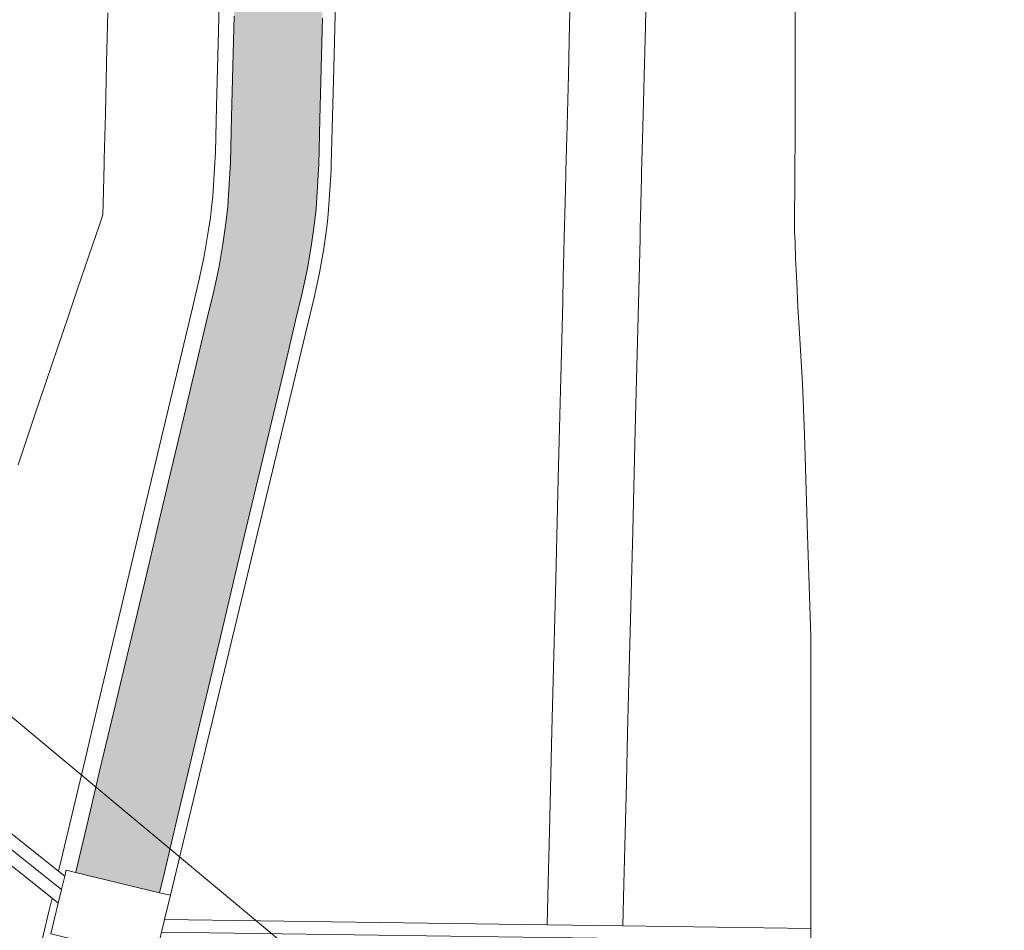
# Model space of a CAD drawing. Header units: metres. Extents: x 250001 to 257773, y 598992 to 609118.
# Tile 449 of 656: x 253828 to 253867, y 603445 to 603481. Entities that reach past the tile are written whole.
import ezdxf
from ezdxf.lldxf.tags import DXFTag

# ---------------------------------------------------------------- set-up
doc = ezdxf.new("R2010")
doc.units = ezdxf.units.M
for name, color, linetype, lineweight in [('B-WE-FV-GELEIDING_WILDROOSTER-GV', 252, 'Continuous', 18), ('B-WE-GR-GRAS-GV', 252, 'Continuous', 13), ('B-WE-GW-TALUD_KRUIN-G', 252, 'Continuous', 18), ('B-WE-IE-TERREINAFSCHEIDING_KUNSTMATIG_HEKWERK_RASTER-G', 252, 'IE-TERREINAFSCHEIDING-KUNSTMATIG', 18), ('B-WE-KG-GRENS_PERCEEL-G', 150, 'KG-PERCEEL', 18), ('B-WE-VH-VERHARDING_BETON-GV', 252, 'Continuous', 18), ('B-WE-VH-VERHARDING_GESLOTEN-GV', 252, 'Continuous', 18), ('B-WE-VH-VERHARDING_GRASBETONSTEEN-GV', 252, 'Continuous', 18), ('N-WE-VH-VERHARDING_ASFALT-A', 252, 'Continuous', 18), ('X-XX-AL-REFERENTIE-G', 7, 'Continuous', 18)]:
    doc.layers.add(name, color=color, linetype=linetype, lineweight=lineweight)
doc.layers.add('HULPLIJN', color=220, linetype='Continuous', plot=False)
doc.styles.get("Standard").update_dxf_attribs({"font": 'NLCS-ISO.ttf'})
doc.linetypes.add('IE-TERREINAFSCHEIDING-KUNSTMATIG', pattern='A,4,[82,NLCS.shx,S=0.75,R=90,X=0,Y=0],4,-2', length=10)
tags = doc.linetypes.add('KG-PERCEEL', pattern='A,5.5,-2,["P",Standard,S=1.8,R=0,X=-0.5,Y=-0.9],-2,5.5,-2,[5,NLCS.SHX,S=0.75,R=0,X=0,Y=0],-2', length=19).pattern_tags.tags
tags[6] = DXFTag(74, 10)

# ---------------------------------------------------------------- blocks, each defined once
blk = doc.blocks.new('BS2021-132-Xref-KAD-20210617')
at = {"layer": 'B-WE-KG-GRENS_PERCEEL-G', "flags": 128}
blk.add_lwpolyline([(253814.412, 603465.066), (253848.8, 603436.4)], dxfattribs=at)
blk = doc.blocks.new('BS2021-132-Xref-BGT-GRIJS-20210617-aangepast')
at = {"layer": 'B-WE-FV-GELEIDING_WILDROOSTER-GV', "flags": 128}
blk.add_lwpolyline([(253834.051, 603445.725), (253834.282, 603446.681), (253833.851, 603446.785), (253830.523, 603447.59), (253830.151, 603447.68), (253830.094, 603447.445), (253829.965, 603446.909), (253829.835, 603446.373), (253829.54, 603445.152), (253829.922, 603445.06), (253833.252, 603444.255), (253833.671, 603444.154), (253833.81, 603444.728), (253833.93, 603445.226)], close=True, dxfattribs=at)
at = {"layer": 'B-WE-GR-GRAS-GV', "flags": 128}
for points in [[(253828.243, 603463.732), (253828.914, 603465.716), (253830.258, 603469.684), (253830.604, 603470.707), (253831.467, 603473.255), (253831.6, 603473.648), (253831.612, 603474.097), (253831.651, 603475.651), (253831.656, 603475.848), (253831.701, 603477.65), (253831.751, 603479.649), (253831.752, 603479.679), (253831.801, 603481.649)], [(253840.299, 603481.435), (253840.249, 603479.466), (253840.249, 603479.436), (253840.198, 603477.437), (253840.153, 603475.635), (253840.147, 603475.437), (253840.047, 603473.885), (253840, 603473.437), (253839.952, 603473.042), (253839.859, 603472.39), (253839.692, 603471.447), (253839.483, 603470.484), (253839.24, 603469.458), (253838.767, 603467.469), (253838.294, 603465.481), (253837.822, 603463.492), (253837.349, 603461.503), (253836.877, 603459.514), (253836.404, 603457.526), (253835.931, 603455.537), (253835.459, 603453.548), (253834.513, 603449.57), (253834.041, 603447.582), (253833.851, 603446.785), (253834.282, 603446.681), (253839.971, 603470.373), (253840.183, 603471.351), (253840.352, 603472.308), (253840.448, 603472.976), (253840.497, 603473.379), (253840.498, 603473.386), (253840.546, 603473.843), (253840.647, 603475.414), (253840.653, 603475.622), (253840.749, 603479.456), (253841.802, 603521.411)], [(253841.802, 603521.411), (253840.749, 603479.456), (253840.653, 603475.622), (253840.647, 603475.414), (253840.546, 603473.843), (253840.498, 603473.386), (253840.497, 603473.379), (253840.448, 603472.976), (253840.352, 603472.308), (253840.183, 603471.351), (253839.971, 603470.373), (253834.282, 603446.681), (253834.051, 603445.725), (253849.2, 603445.51), (253849.243, 603447.2), (253849.293, 603449.2), (253849.393, 603453.198), (253849.443, 603455.198), (253849.494, 603457.197), (253849.544, 603459.197), (253849.644, 603463.195), (253849.694, 603465.195), (253849.744, 603467.194), (253849.795, 603469.193), (253849.821, 603470.225), (253849.845, 603471.193), (253849.869, 603472.139), (253849.885, 603472.793), (253849.895, 603473.189), (253849.906, 603473.638), (253849.945, 603475.191), (253849.95, 603475.389), (253849.995, 603477.191), (253850.045, 603479.19), (253850.046, 603479.22), (253850.096, 603481.19), (253850.196, 603485.188)], [(253831.801, 603481.649), (253831.752, 603479.679), (253831.751, 603479.649), (253831.701, 603477.65), (253831.656, 603475.848), (253831.651, 603475.651), (253831.612, 603474.097), (253831.6, 603473.648), (253831.467, 603473.255), (253830.604, 603470.707), (253830.258, 603469.684), (253828.914, 603465.716), (253828.243, 603463.732)], [(253824.291, 603452.06), (253829.846, 603447.643), (253829.949, 603448.079), (253830.895, 603452.057), (253831.367, 603454.046), (253831.84, 603456.034), (253832.312, 603458.023), (253833.258, 603462.001), (253833.73, 603463.99), (253834.203, 603465.978), (253834.676, 603467.967), (253835.148, 603469.956), (253835.392, 603470.982), (253835.601, 603471.945), (253835.767, 603472.888), (253835.861, 603473.54), (253835.909, 603473.935), (253835.956, 603474.383), (253836.056, 603475.935), (253836.061, 603476.133), (253836.107, 603477.934), (253836.157, 603479.934), (253836.158, 603479.963), (253836.207, 603481.933)], [(253850.196, 603485.188), (253850.096, 603481.19), (253850.046, 603479.22), (253850.045, 603479.19), (253849.995, 603477.191), (253849.95, 603475.389), (253849.945, 603475.191), (253849.906, 603473.638), (253849.895, 603473.189), (253849.885, 603472.793), (253849.869, 603472.139), (253849.845, 603471.193), (253849.821, 603470.225), (253849.795, 603469.193), (253849.744, 603467.194), (253849.694, 603465.195), (253849.644, 603463.195), (253849.544, 603459.197), (253849.494, 603457.197), (253849.443, 603455.198), (253849.393, 603453.198), (253849.293, 603449.2), (253849.243, 603447.2), (253849.2, 603445.51), (253852.2, 603445.467), (253852.242, 603447.125), (253852.292, 603449.124), (253852.342, 603451.124), (253852.392, 603453.123), (253852.442, 603455.123), (253852.493, 603457.122), (253852.543, 603459.121), (253852.593, 603461.121), (253852.693, 603465.119), (253852.744, 603467.119), (253852.794, 603469.118), (253852.82, 603470.15), (253852.844, 603471.117), (253852.884, 603472.718), (253852.894, 603473.114), (253852.905, 603473.563), (253852.944, 603475.116), (253852.949, 603475.314), (253852.994, 603477.116), (253853.045, 603479.115), (253853.045, 603479.145), (253853.095, 603481.114), (253853.145, 603483.114)], [(253836.207, 603481.933), (253836.158, 603479.963), (253836.157, 603479.934), (253836.107, 603477.934), (253836.061, 603476.133), (253836.056, 603475.935), (253835.956, 603474.383), (253835.909, 603473.935), (253835.861, 603473.54), (253835.767, 603472.888), (253835.601, 603471.945), (253835.392, 603470.982), (253835.148, 603469.956), (253834.676, 603467.967), (253834.203, 603465.978), (253833.73, 603463.99), (253833.258, 603462.001), (253832.312, 603458.023), (253831.84, 603456.034), (253831.367, 603454.046), (253830.895, 603452.057), (253829.949, 603448.079), (253829.846, 603447.643), (253830.094, 603447.445), (253830.151, 603447.68), (253830.523, 603447.59), (253830.542, 603447.67), (253831.015, 603449.658), (253831.487, 603451.647), (253831.96, 603453.636), (253832.432, 603455.625), (253832.905, 603457.613), (253833.378, 603459.602), (253833.85, 603461.591), (253834.323, 603463.58), (253834.795, 603465.568), (253835.741, 603469.546), (253835.985, 603470.572), (253836.193, 603471.535), (253836.36, 603472.478), (253836.453, 603473.13), (253836.502, 603473.525), (253836.548, 603473.973), (253836.648, 603475.525), (253836.654, 603475.723), (253836.699, 603477.524), (253836.75, 603479.524), (253836.75, 603479.553), (253836.8, 603481.523)], [(253853.145, 603483.114), (253853.095, 603481.114), (253853.045, 603479.145), (253853.045, 603479.115), (253852.994, 603477.116), (253852.949, 603475.314), (253852.944, 603475.116), (253852.905, 603473.563), (253852.894, 603473.114), (253852.884, 603472.718), (253852.844, 603471.117), (253852.82, 603470.15), (253852.794, 603469.118), (253852.744, 603467.119), (253852.693, 603465.119), (253852.593, 603461.121), (253852.543, 603459.121), (253852.493, 603457.122), (253852.442, 603455.123), (253852.392, 603453.123), (253852.342, 603451.124), (253852.292, 603449.124), (253852.242, 603447.125), (253852.2, 603445.467), (253859.652, 603445.361), (253859.647, 603456.942), (253859.584, 603458.945), (253859.522, 603460.947), (253859.396, 603464.951), (253859.317, 603466.954), (253859.2, 603468.957), (253859.141, 603469.991), (253859.091, 603470.961), (253859.043, 603471.909), (253859.03, 603472.564), (253859.009, 603472.96), (253859.01, 603473.41), (253859.016, 603474.964), (253859.017, 603475.162), (253859.024, 603476.964), (253859.032, 603478.965), (253859.032, 603478.994), (253859.036, 603480.965), (253859.04, 603482.966)], [(253828.214, 603440.239), (253828.394, 603441.185), (253828.537, 603441.899), (253828.58, 603442.112), (253828.602, 603442.216), (253828.655, 603442.474), (253829.01, 603444.102), (253829.027, 603444.176), (253829.251, 603445.141), (253829.477, 603446.091), (253829.59, 603446.568), (253823.951, 603451.053)], [(253829.54, 603445.152), (253829.835, 603446.373), (253829.59, 603446.568), (253829.477, 603446.091), (253829.251, 603445.141)]]:
    blk.add_lwpolyline(points, dxfattribs=at)
at = {"layer": 'B-WE-GW-TALUD_KRUIN-G', "flags": 128}
for points in [[(253849.2, 603445.51), (253849.243, 603447.2), (253849.293, 603449.2), (253849.393, 603453.198), (253849.443, 603455.198), (253849.494, 603457.197), (253849.544, 603459.197), (253849.644, 603463.195), (253849.694, 603465.195), (253849.744, 603467.194), (253849.795, 603469.193), (253849.821, 603470.225), (253849.845, 603471.193), (253849.869, 603472.139), (253849.885, 603472.793), (253849.895, 603473.189), (253849.906, 603473.638), (253849.945, 603475.191), (253849.95, 603475.389), (253849.995, 603477.191), (253850.045, 603479.19), (253850.046, 603479.22), (253850.096, 603481.19), (253850.196, 603485.188)], [(253853.145, 603483.114), (253853.095, 603481.114), (253853.045, 603479.145), (253853.045, 603479.115), (253852.994, 603477.116), (253852.949, 603475.314), (253852.944, 603475.116), (253852.905, 603473.563), (253852.894, 603473.114), (253852.884, 603472.718), (253852.844, 603471.117), (253852.82, 603470.15), (253852.794, 603469.118), (253852.744, 603467.119), (253852.693, 603465.119), (253852.593, 603461.121), (253852.543, 603459.121), (253852.493, 603457.122), (253852.442, 603455.123), (253852.392, 603453.123), (253852.342, 603451.124), (253852.292, 603449.124), (253852.242, 603447.125), (253852.2, 603445.467)]]:
    blk.add_lwpolyline(points, dxfattribs=at)
at = {"layer": 'B-WE-IE-TERREINAFSCHEIDING_KUNSTMATIG_HEKWERK_RASTER-G', "flags": 128}
blk.add_lwpolyline([(253814.185, 603459.458), (253824.121, 603451.556), (253829.718, 603447.105), (253829.965, 603446.909)], dxfattribs=at)
at = {"layer": 'B-WE-VH-VERHARDING_BETON-GV', "flags": 128}
blk.add_lwpolyline([(253834.282, 603446.681), (253833.851, 603446.785), (253830.523, 603447.59), (253830.151, 603447.68), (253830.094, 603447.445), (253829.965, 603446.909), (253829.835, 603446.373), (253829.54, 603445.152), (253829.922, 603445.06), (253833.252, 603444.255), (253833.671, 603444.154), (253833.81, 603444.728), (253833.93, 603445.226), (253834.051, 603445.725)], close=True, dxfattribs=at)
at = {"layer": 'B-WE-VH-VERHARDING_GESLOTEN-GV', "flags": 128}
for points in [[(253859.04, 603482.966), (253859.036, 603480.965), (253859.032, 603478.994), (253859.032, 603478.965), (253859.024, 603476.964), (253859.017, 603475.162), (253859.016, 603474.964), (253859.01, 603473.41), (253859.009, 603472.96), (253859.03, 603472.564), (253859.043, 603471.909), (253859.091, 603470.961), (253859.141, 603469.991), (253859.2, 603468.957), (253859.317, 603466.954), (253859.396, 603464.951), (253859.522, 603460.947), (253859.584, 603458.945), (253859.647, 603456.942), (253859.652, 603445.361), (253859.653, 603444.861), (253880.671, 603444.563)], [(253836.8, 603481.523), (253836.75, 603479.553), (253836.75, 603479.524), (253836.699, 603477.524), (253836.654, 603475.723), (253836.648, 603475.525), (253836.548, 603473.973), (253836.502, 603473.525), (253836.453, 603473.13), (253836.36, 603472.478), (253836.193, 603471.535), (253835.985, 603470.572), (253835.741, 603469.546), (253834.795, 603465.568), (253834.323, 603463.58), (253833.85, 603461.591), (253833.378, 603459.602), (253832.905, 603457.613), (253832.432, 603455.625), (253831.96, 603453.636), (253831.487, 603451.647), (253831.015, 603449.658), (253830.542, 603447.67), (253830.523, 603447.59), (253833.851, 603446.785), (253834.041, 603447.582), (253834.513, 603449.57), (253835.459, 603453.548), (253835.931, 603455.537), (253836.404, 603457.526), (253836.877, 603459.514), (253837.349, 603461.503), (253837.822, 603463.492), (253838.294, 603465.481), (253838.767, 603467.469), (253839.24, 603469.458), (253839.483, 603470.484), (253839.692, 603471.447), (253839.859, 603472.39), (253839.952, 603473.042), (253840, 603473.437), (253840.047, 603473.885), (253840.147, 603475.437), (253840.153, 603475.635), (253840.198, 603477.437), (253840.249, 603479.436), (253840.249, 603479.466), (253840.299, 603481.435)]]:
    blk.add_lwpolyline(points, dxfattribs=at)
at = {"layer": 'B-WE-VH-VERHARDING_GRASBETONSTEEN-GV', "flags": 128}
for points in [[(253818.058, 603457.017), (253814.496, 603459.849), (253814.185, 603459.458), (253817.963, 603456.453), (253824.121, 603451.556), (253829.718, 603447.105), (253829.965, 603446.909), (253830.094, 603447.445), (253829.846, 603447.643), (253824.291, 603452.06)], [(253817.963, 603456.453), (253814.185, 603459.458), (253813.874, 603459.066), (253817.789, 603455.953), (253823.81, 603451.165), (253823.951, 603451.053), (253829.59, 603446.568), (253829.835, 603446.373), (253829.965, 603446.909), (253829.718, 603447.105), (253824.121, 603451.556)], [(253852.2, 603445.467), (253849.2, 603445.51), (253834.051, 603445.725), (253833.93, 603445.226), (253849.188, 603445.01), (253852.188, 603444.967), (253859.653, 603444.861), (253859.652, 603445.361)]]:
    blk.add_lwpolyline(points, close=True, dxfattribs=at)
blk = doc.blocks.new('BS2021-132-Xref-toegangsweg gearceerd-aangepast')
at = {"layer": 'N-WE-VH-VERHARDING_ASFALT-A'}
h = blk.add_hatch(color=256, dxfattribs=at)
h.dxf.hatch_style = 1
h.paths.add_polyline_path([(253841.101, 603513.425), (253841.122, 603514.255), (253841.152, 603515.425), (253841.252, 603519.423), (253841.302, 603521.423), (253841.311, 603521.826), (253841.351, 603523.422), (253841.401, 603525.422), (253841.451, 603527.421), (253841.502, 603529.42), (253841.552, 603531.42), (253841.652, 603535.418), (253841.702, 603537.418), (253841.73, 603538.531), (253841.752, 603539.417), (253841.803, 603541.417), (253841.903, 603545.415), (253841.906, 603545.54), (253841.921, 603546.478), (253841.936, 603547.415), (253841.928, 603549.416), (253841.881, 603551.418), (253841.793, 603553.421), (253841.665, 603555.424), (253841.589, 603556.388), (253841.497, 603557.429), (253841.287, 603559.435), (253841.037, 603561.442), (253840.885, 603562.519), (253840.744, 603563.45), (253840.41, 603565.459), (253840.099, 603567.138), (253840.035, 603567.469), (253839.672, 603569.479), (253839.352, 603571.487), (253839.074, 603573.495), (253838.855, 603575.336), (253838.837, 603575.502), (253838.641, 603577.507), (253838.629, 603577.644), (253838.486, 603579.512), (253838.371, 603581.515), (253838.321, 603582.736), (253838.297, 603583.518), (253838.262, 603585.519), (253838.268, 603587.52), (253838.276, 603588.027), (253838.28, 603588.247), (253838.312, 603589.519), (253838.362, 603591.519), (253838.413, 603593.518), (253838.463, 603595.517), (253838.513, 603597.517), (253838.563, 603599.516), (253838.596, 603600.825), (253838.613, 603601.515), (253838.663, 603603.515), (253838.714, 603605.514), (253838.764, 603607.514), (253838.864, 603611.512), (253838.914, 603613.512), (253838.917, 603613.631), (253838.964, 603615.511), (253839.015, 603617.51), (253839.062, 603619.393), (253839.521, 603619.381), (253840.329, 603616.477), (253840.516, 603615.7), (253840.579, 603615.471), (253840.853, 603614.463), (253841.095, 603613.576), (253841.128, 603613.456), (253841.953, 603610.435), (253842.228, 603609.427), (253842.502, 603608.42), (253843.052, 603606.406), (253843.327, 603605.398), (253843.602, 603604.391), (253843.876, 603603.384), (253844.426, 603601.37), (253844.616, 603600.674), (253844.701, 603600.362), (253845.251, 603598.348), (253845.525, 603597.341), (253845.8, 603596.334), (253846.075, 603595.326), (253846.9, 603592.305), (253847.174, 603591.298), (253847.449, 603590.29), (253847.999, 603588.276), (253848.074, 603588.002), (253848.134, 603587.78), (253848.274, 603587.269), (253848.548, 603586.261), (253848.754, 603585.509), (253848.823, 603585.254), (253849.035, 603584.476), (253849.098, 603584.247), (253849.373, 603583.24), (253849.588, 603582.453), (253849.648, 603582.233), (253849.923, 603581.225), (253850.197, 603580.218), (253850.472, 603579.211), (253850.656, 603578.539), (253850.678, 603578.47), (253850.705, 603578.402), (253850.736, 603578.337), (253850.772, 603578.274), (253850.812, 603578.214), (253850.857, 603578.157), (253851.215, 603577.688), (253851.524, 603577.185), (253851.781, 603576.654), (253851.984, 603576.1), (253852.13, 603575.528), (253852.219, 603574.944), (253852.734, 603570.528), (253852.82, 603569.79), (253854.13, 603558.546), (253855.037, 603558.523), (253855.051, 603559.09), (253855.101, 603561.089), (253855.128, 603562.162), (253855.152, 603563.089), (253855.202, 603565.088), (253855.244, 603566.758), (253855.252, 603567.087), (253855.302, 603569.087), (253855.402, 603573.085), (253855.448, 603574.92), (253855.453, 603575.085), (253855.477, 603576.052), (253855.503, 603577.084), (253855.506, 603577.221), (253855.553, 603579.083), (253855.603, 603581.083), (253855.634, 603582.302), (253855.653, 603583.082), (253855.674, 603583.914), (253855.393, 603583.907), (253855.112, 603583.925), (253854.835, 603583.97), (253854.562, 603584.039), (253854.297, 603584.132), (253854.042, 603584.25), (253853.798, 603584.39), (253853.569, 603584.552), (253853.355, 603584.735), (253853.158, 603584.936), (253852.981, 603585.154), (253852.824, 603585.387), (253852.716, 603585.605), (253851.935, 603587.18), (253851.796, 603587.691), (253851.735, 603587.913), (253851.661, 603588.187), (253850.836, 603591.208), (253850.561, 603592.216), (253850.286, 603593.223), (253850.012, 603594.23), (253849.737, 603595.237), (253849.462, 603596.245), (253848.912, 603598.259), (253848.638, 603599.266), (253848.363, 603600.273), (253848.278, 603600.585), (253848.088, 603601.281), (253847.263, 603604.302), (253846.989, 603605.309), (253846.714, 603606.317), (253845.889, 603609.338), (253845.615, 603610.345), (253845.34, 603611.353), (253844.79, 603613.367), (253844.757, 603613.487), (253844.515, 603614.374), (253844.24, 603615.382), (253844.178, 603615.611), (253843.991, 603616.388), (253842.747, 603620.86), (253842.593, 603621.425), (253842.043, 603623.439), (253841.494, 603625.453), (253841.373, 603625.95), (253841.127, 603627.19), (253840.959, 603628.443), (253840.871, 603629.704), (253840.863, 603630.969), (253840.875, 603631.468), (253840.915, 603633.468), (253840.966, 603635.467), (253841.016, 603637.467), (253841.031, 603638.069), (253841.066, 603639.466), (253841.101, 603640.85), (253840.655, 603641.477), (253839.651, 603642.887), (253839.669, 603643.502), (253839.688, 603644.074), (253839.739, 603645.261), (253839.751, 603645.501), (253839.838, 603646.979), (253839.874, 603647.498), (253840.036, 603649.495), (253840.239, 603651.49), (253840.482, 603653.485), (253840.512, 603653.705), (253840.766, 603655.478), (253841.091, 603657.471), (253841.458, 603659.462), (253841.866, 603661.453), (253841.908, 603661.65), (253842.316, 603663.442), (253842.54, 603664.366), (253842.796, 603665.431), (253843.244, 603667.42), (253843.649, 603669.411), (253844.012, 603671.402), (253844.334, 603673.395), (253844.567, 603675.028), (253844.615, 603675.388), (253844.856, 603677.383), (253845.056, 603679.378), (253845.215, 603681.375), (253845.255, 603681.961), (253845.335, 603683.373), (253845.35, 603683.691), (253845.361, 603683.92), (253845.415, 603685.371), (253845.428, 603685.846), (253845.444, 603686.506), (253845.466, 603687.371), (253845.479, 603687.875), (253845.492, 603688.416), (253845.516, 603689.37), (253845.566, 603691.369), (253845.617, 603693.369), (253845.619, 603693.48), (253845.667, 603695.368), (253845.68, 603695.884), (253845.715, 603697.305), (253845.716, 603697.318), (253845.717, 603697.367), (253845.75, 603698.697), (253845.759, 603699.035), (253845.767, 603699.367), (253845.782, 603699.962), (253845.817, 603701.366), (253845.867, 603703.366), (253845.918, 603705.365), (253845.968, 603707.364), (253846.018, 603709.364), (253846.039, 603710.218), (253842.54, 603710.278), (253842.519, 603709.451), (253842.419, 603705.453), (253842.369, 603703.453), (253842.318, 603701.454), (253842.283, 603700.05), (253842.268, 603699.455), (253842.26, 603699.123), (253842.251, 603698.784), (253842.218, 603697.455), (253842.217, 603697.406), (253842.216, 603697.393), (253842.181, 603695.972), (253842.168, 603695.456), (253842.12, 603693.567), (253842.118, 603693.456), (253842.068, 603691.457), (253842.017, 603689.458), (253841.993, 603688.504), (253841.98, 603687.963), (253841.967, 603687.458), (253841.945, 603686.593), (253841.929, 603685.934), (253841.916, 603685.459), (253841.862, 603684.008), (253841.852, 603683.778), (253841.836, 603683.46), (253841.756, 603682.049), (253841.557, 603679.466), (253841.357, 603677.471), (253841.116, 603675.476), (253841.068, 603675.115), (253840.835, 603673.482), (253840.513, 603671.49), (253840.15, 603669.498), (253839.745, 603667.508), (253839.297, 603665.518), (253839.041, 603664.454), (253838.817, 603663.53), (253838.41, 603661.738), (253838.367, 603661.541), (253837.959, 603659.55), (253837.593, 603657.559), (253837.268, 603655.566), (253837.013, 603653.793), (253836.984, 603653.573), (253836.74, 603651.578), (253836.537, 603649.583), (253836.375, 603647.586), (253836.339, 603647.067), (253836.252, 603645.589), (253836.239, 603645.349), (253836.189, 603644.162), (253836.17, 603643.59), (253836.152, 603642.975), (253836.118, 603641.591), (253836.102, 603640.975), (253836.068, 603639.591), (253836.032, 603638.195), (253836.017, 603637.592), (253835.967, 603635.593), (253835.917, 603633.593), (253835.867, 603631.594), (253835.817, 603629.594), (253835.781, 603628.16), (253835.767, 603627.595), (253835.716, 603625.596), (253835.666, 603623.596), (253835.616, 603621.597), (253835.602, 603621.036), (253835.601, 603620.982), (253835.566, 603619.598), (253835.565, 603619.572), (253835.516, 603617.598), (253835.465, 603615.599), (253835.415, 603613.599), (253835.315, 603609.601), (253835.265, 603607.601), (253835.215, 603605.602), (253835.164, 603603.603), (253835.114, 603601.603), (253835.097, 603600.913), (253835.064, 603599.604), (253835.014, 603597.605), (253834.964, 603595.605), (253834.914, 603593.606), (253834.863, 603591.606), (253834.813, 603589.607), (253834.781, 603588.335), (253834.777, 603588.115), (253834.769, 603587.608), (253834.763, 603585.607), (253834.798, 603583.606), (253834.822, 603582.824), (253834.872, 603581.603), (253834.987, 603579.6), (253835.13, 603577.732), (253835.142, 603577.595), (253835.338, 603575.589), (253835.356, 603575.424), (253835.575, 603573.583), (253835.853, 603571.575), (253836.173, 603569.567), (253836.536, 603567.557), (253836.6, 603567.226), (253836.911, 603565.547), (253837.246, 603563.538), (253837.386, 603562.607), (253837.538, 603561.53), (253837.788, 603559.523), (253837.998, 603557.517), (253838.09, 603556.476), (253838.166, 603555.512), (253838.258, 603554.08), (253838.098, 603553.529), (253838.098, 603548.279), (253838.435, 603547.891), (253838.437, 603547.503), (253838.407, 603545.628), (253838.404, 603545.503), (253838.354, 603543.504), (253838.304, 603541.504), (253838.254, 603539.505), (253838.231, 603538.618), (253838.203, 603537.506), (253838.153, 603535.506), (253838.103, 603533.507), (253838.053, 603531.507), (253837.953, 603527.509), (253837.902, 603525.509), (253837.852, 603523.51), (253837.812, 603521.914), (253837.803, 603521.511), (253837.753, 603519.511), (253837.653, 603515.513), (253837.623, 603514.343), (253837.603, 603513.513), (253837.552, 603511.514), (253837.502, 603509.514), (253837.402, 603505.516), (253837.352, 603503.516), (253837.302, 603501.517), (253837.251, 603499.518), (253837.201, 603497.518), (253837.151, 603495.519), (253837.065, 603492.079), (253837.051, 603491.52), (253837, 603489.521), (253836.95, 603487.521), (253836.85, 603483.523), (253836.8, 603481.523), (253836.75, 603479.553), (253836.75, 603479.524), (253836.699, 603477.524), (253836.654, 603475.723), (253836.648, 603475.525), (253836.548, 603473.973), (253836.502, 603473.525), (253836.453, 603473.13), (253836.36, 603472.478), (253836.193, 603471.535), (253835.985, 603470.572), (253835.741, 603469.546), (253834.795, 603465.568), (253834.323, 603463.58), (253833.85, 603461.591), (253833.378, 603459.602), (253832.905, 603457.613), (253832.432, 603455.625), (253831.96, 603453.636), (253831.487, 603451.647), (253831.015, 603449.658), (253830.542, 603447.67), (253830.523, 603447.59), (253833.851, 603446.785), (253834.041, 603447.582), (253834.513, 603449.57), (253835.459, 603453.548), (253835.931, 603455.537), (253836.404, 603457.526), (253836.877, 603459.514), (253837.349, 603461.503), (253837.822, 603463.492), (253838.294, 603465.481), (253838.767, 603467.469), (253839.24, 603469.458), (253839.483, 603470.484), (253839.692, 603471.447), (253839.859, 603472.39), (253839.952, 603473.042), (253840, 603473.437), (253840.047, 603473.885), (253840.147, 603475.437), (253840.153, 603475.635), (253840.198, 603477.437), (253840.249, 603479.436), (253840.249, 603479.466), (253840.299, 603481.435), (253840.349, 603483.435), (253840.399, 603485.434), (253840.449, 603487.434), (253840.499, 603489.433), (253840.55, 603491.432), (253840.6, 603493.432), (253840.7, 603497.43), (253840.75, 603499.43), (253840.8, 603501.429), (253840.851, 603503.428), (253840.901, 603505.428), (253840.951, 603507.427), (253841.001, 603509.427)])
at = {"layer": 'B-WE-VH-VERHARDING_GESLOTEN-GV', "flags": 128}
blk.add_lwpolyline([(253836.8, 603481.523), (253836.75, 603479.553), (253836.75, 603479.524), (253836.699, 603477.524), (253836.654, 603475.723), (253836.648, 603475.525), (253836.548, 603473.973), (253836.502, 603473.525), (253836.453, 603473.13), (253836.36, 603472.478), (253836.193, 603471.535), (253835.985, 603470.572), (253835.741, 603469.546), (253834.795, 603465.568), (253834.323, 603463.58), (253833.85, 603461.591), (253833.378, 603459.602), (253832.905, 603457.613), (253832.432, 603455.625), (253831.96, 603453.636), (253831.487, 603451.647), (253831.015, 603449.658), (253830.542, 603447.67), (253830.523, 603447.59), (253833.851, 603446.785), (253834.041, 603447.582), (253834.513, 603449.57), (253835.459, 603453.548), (253835.931, 603455.537), (253836.404, 603457.526), (253836.877, 603459.514), (253837.349, 603461.503), (253837.822, 603463.492), (253838.294, 603465.481), (253838.767, 603467.469), (253839.24, 603469.458), (253839.483, 603470.484), (253839.692, 603471.447), (253839.859, 603472.39), (253839.952, 603473.042), (253840, 603473.437), (253840.047, 603473.885), (253840.147, 603475.437), (253840.153, 603475.635), (253840.198, 603477.437), (253840.249, 603479.436), (253840.249, 603479.466), (253840.299, 603481.435)], dxfattribs=at)

msp = doc.modelspace()

# ---------------------------------------------------------------- linework, layer by layer
at = {"layer": 'HULPLIJN'}
msp.add_circle((253832.655, 603387.735), 118.592, dxfattribs=at)

# ---------------------------------------------------------------- block references
at = {"layer": 'X-XX-AL-REFERENTIE-G'}
for name in ['BS2021-132-Xref-BGT-GRIJS-20210617-aangepast', 'BS2021-132-Xref-KAD-20210617', 'BS2021-132-Xref-toegangsweg gearceerd-aangepast']:
    msp.add_blockref(name, (0, 0), dxfattribs=at)

doc.saveas('drawing.dxf')
